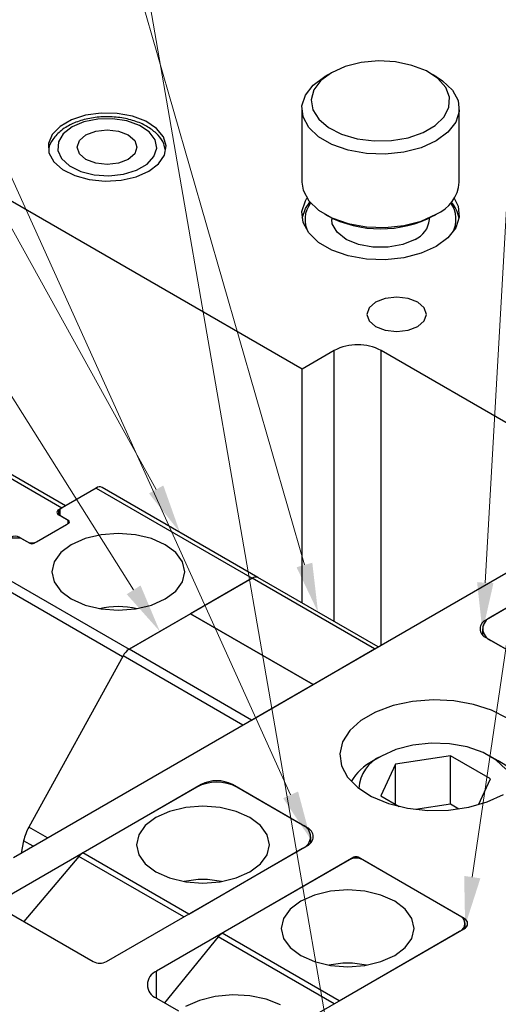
# Model space of a CAD drawing. Header units: inches. Extents: x 1802 to 2468, y -253 to -72.
# Tile 362 of 570: x 2125.04 to 2126.56, y -108.34 to -105.22. Entities that reach past the tile are written whole.
import ezdxf

# ---------------------------------------------------------------- set-up
doc = ezdxf.new("R2010")
doc.units = ezdxf.units.IN
doc.header["$LTSCALE"] = 0.5
doc.header["$MEASUREMENT"] = 0
for name, color, linetype in [('DIE-M-S', 8, 'Continuous'), ('DIE-M-S3', 8, 'Continuous'), ('SID-M-S', 105, 'Continuous'), ('SVD-M-S', 8, 'Continuous')]:
    doc.layers.add(name, color=color, linetype=linetype)

msp = doc.modelspace()

# ---------------------------------------------------------------- linework, layer by layer
at = {"layer": 'DIE-M-S', "linetype": 'Continuous', "lineweight": 25}
for p, q in [((2125.93629, -106.32587), (2124.38419, -105.42986)), ((2125.20428, -105.53547), (2125.16817, -105.55631)), ((2125.24879, -105.52102), (2125.20428, -105.53547)), ((2125.2984, -105.51404), (2125.24879, -105.52102)), ((2125.34943, -105.51505), (2125.2984, -105.51404)), ((2125.3981, -105.52397), (2125.34943, -105.51505)), ((2125.4408, -105.54013), (2125.3981, -105.52397)), ((2125.16817, -105.55631), (2125.14315, -105.58201)), ((2125.47436, -105.56235), (2125.4408, -105.54013)), ((2125.49629, -105.58897), (2125.47436, -105.56235)), ((2125.14315, -105.58201), (2125.13106, -105.61065)), ((2125.50496, -105.61802), (2125.49629, -105.58897)), ((2125.13106, -105.61065), (2125.1328, -105.64011)), ((2125.49974, -105.64734), (2125.50496, -105.61802)), ((2125.1328, -105.64011), (2125.14825, -105.66821)), ((2125.48101, -105.67477), (2125.49974, -105.64734)), ((2125.14825, -105.66821), (2125.17625, -105.69285)), ((2125.17625, -105.69285), (2125.21474, -105.71223)), ((2125.45016, -105.69826), (2125.48101, -105.67477)), ((2125.21474, -105.71223), (2125.26085, -105.72489)), ((2125.26085, -105.72489), (2125.31117, -105.7299)), ((2125.36197, -105.72688), (2125.40947, -105.71607)), ((2125.40947, -105.71607), (2125.45016, -105.69826)), ((2125.31117, -105.7299), (2125.36197, -105.72688)), ((2125.94687, -105.79207), (2125.9517, -105.78397)), ((2126.4194, -105.78397), (2126.43145, -105.80899)), ((2125.936, -105.82629), (2125.94687, -105.79207)), ((2126.43145, -105.80899), (2126.43509, -105.84372)), ((2125.93964, -105.86102), (2125.936, -105.82629)), ((2126.43509, -105.84372), (2126.42423, -105.87794)), ((2125.95757, -105.89424), (2125.93964, -105.86102)), ((2126.42423, -105.87794), (2126.39949, -105.90967)), ((2125.98875, -105.92401), (2125.95757, -105.89424)), ((2126.39949, -105.90967), (2126.36232, -105.93705)), ((2126.03137, -105.94861), (2125.98875, -105.92401)), ((2126.36232, -105.93705), (2126.31488, -105.95851)), ((2126.08294, -105.96661), (2126.03137, -105.94861)), ((2126.14048, -105.97696), (2126.08294, -105.96661)), ((2126.25992, -105.97279), (2126.20064, -105.97906)), ((2126.31488, -105.95851), (2126.25992, -105.97279)), ((2126.20064, -105.97906), (2126.14048, -105.97696)), ((2126.23681, -106.09768), (2126.20055, -106.10185)), ((2126.27307, -106.10185), (2126.23681, -106.09768)), ((2126.16981, -106.11371), (2126.14927, -106.13145)), ((2126.20055, -106.10185), (2126.16981, -106.11371)), ((2126.30381, -106.11371), (2126.27307, -106.10185)), ((2126.32435, -106.13145), (2126.30381, -106.11371)), ((2126.14927, -106.13145), (2126.14206, -106.15238)), ((2126.14206, -106.15238), (2126.14927, -106.17331)), ((2126.33156, -106.15238), (2126.32435, -106.13145)), ((2126.32435, -106.17331), (2126.33156, -106.15238)), ((2126.14927, -106.17331), (2126.16981, -106.19106)), ((2126.16981, -106.19106), (2126.20055, -106.20292)), ((2126.27307, -106.20292), (2126.30381, -106.19106)), ((2126.30381, -106.19106), (2126.32435, -106.17331)), ((2126.20055, -106.20292), (2126.23681, -106.20708)), ((2126.23681, -106.20708), (2126.27307, -106.20292)), ((2126.03882, -106.26668), (2125.93629, -106.32587)), ((2126.03882, -107.12677), (2126.03882, -106.26668)), ((2126.92271, -106.69121), (2126.18731, -106.26668)), ((2126.18731, -107.20147), (2126.18731, -106.26668)), ((2125.93629, -107.06758), (2125.93629, -106.32587)), ((2127.15782, -106.75346), (2126.52142, -107.12085)), ((2125.02059, -107.875), (2126.92271, -106.77693)), ((2126.52142, -107.12328), (2126.52142, -107.12085)), ((2126.52142, -107.178), (2126.7583, -107.31474)), ((2126.28707, -107.37989), (2126.22526, -107.393)), ((2126.35231, -107.37476), (2126.28707, -107.37989)), ((2126.41794, -107.37785), (2126.35231, -107.37476)), ((2126.48088, -107.389), (2126.41794, -107.37785)), ((2126.22526, -107.393), (2126.16978, -107.41347)), ((2126.5382, -107.40771), (2126.48088, -107.389)), ((2126.58721, -107.43309), (2126.5382, -107.40771)), ((2126.12322, -107.44035), (2126.08776, -107.47238)), ((2126.16978, -107.41347), (2126.12322, -107.44035)), ((2126.08776, -107.47238), (2126.06506, -107.50806)), ((2126.06506, -107.50806), (2126.05617, -107.54572)), ((2126.05617, -107.54572), (2126.06151, -107.58361)), ((2126.06151, -107.58361), (2126.08084, -107.61994)), ((2126.08084, -107.61994), (2126.11324, -107.65303)), ((2125.61633, -107.64335), (2124.97993, -108.01073)), ((2125.61633, -107.64486), (2125.61633, -107.64335)), ((2125.9522, -107.7801), (2125.71532, -107.64335)), ((2125.71532, -107.64486), (2125.71532, -107.64335)), ((2126.11324, -107.65303), (2126.15721, -107.68133)), ((2126.15721, -107.68133), (2126.21069, -107.7035)), ((2126.52455, -107.69859), (2126.57587, -107.67478)), ((2126.21069, -107.7035), (2126.27118, -107.71852)), ((2126.27118, -107.71852), (2126.33584, -107.72569)), ((2126.40166, -107.72466), (2126.46556, -107.71548)), ((2126.46556, -107.71548), (2126.52455, -107.69859)), ((2126.33584, -107.72569), (2126.40166, -107.72466)), ((2125.9522, -107.78253), (2125.9522, -107.7801)), ((2125.31581, -108.20463), (2125.9522, -107.83724)), ((2126.10069, -107.87398), (2125.4749, -108.23524)), ((2126.10069, -107.87756), (2126.10069, -107.87398)), ((2126.45071, -108.06788), (2126.11484, -107.87398)), ((2126.11484, -107.87756), (2126.11484, -107.87398)), ((2124.97993, -108.03522), (2125.27338, -108.20463)), ((2126.45071, -108.07266), (2126.45071, -108.06788)), ((2125.94287, -108.39371), (2126.45071, -108.10054)), ((2125.4749, -108.32097), (2125.4749, -108.23524)), ((2125.4749, -108.32097), (2125.54381, -108.36074))]:
    msp.add_line(p, q, dxfattribs=at)
for centre, radius, start, end in [((2126.11307, -106.40997), 0.16139, 62.60967, 117.39033), ((2126.53227, -107.14942), 0.03056, 110.78342, 249.21658), ((2125.66582, -107.73888), 0.10759, 62.60967, 117.39033), ((2125.94136, -107.80867), 0.03056, 290.78342, 69.21658), ((2126.10777, -107.88763), 0.01537, 62.60967, 117.39033), ((2126.44451, -108.08421), 0.01746, 290.78342, 69.21658), ((2125.29459, -108.16369), 0.04611, 242.60967, 297.39033), ((2125.49117, -108.27811), 0.04584, 110.78342, 249.21658)]:
    msp.add_arc(centre, radius, start, end, dxfattribs=at)
at = {"layer": 'DIE-M-S3', "linetype": 'Continuous', "lineweight": 25}
for p, q in [((2126.17864, -105.34879), (2126.12417, -105.35377)), ((2126.23354, -105.35178), (2126.17864, -105.34879)), ((2126.07356, -105.36641), (2126.02998, -105.38592)), ((2126.12417, -105.35377), (2126.07356, -105.36641)), ((2126.28542, -105.36257), (2126.23354, -105.35178)), ((2126.33104, -105.38046), (2126.28542, -105.36257)), ((2126.3675, -105.40434), (2126.33104, -105.38046)), ((2125.9716, -105.42556), (2126.00877, -105.39817)), ((2125.99618, -105.41108), (2125.97428, -105.44029)), ((2126.02998, -105.38592), (2125.99618, -105.41108)), ((2126.02996, -105.38594), (2126.00874, -105.39819)), ((2126.00877, -105.39817), (2126.00877, -105.39817)), ((2126.36235, -105.39819), (2126.34114, -105.38594)), ((2126.36235, -105.39819), (2126.38234, -105.41122)), ((2126.39254, -105.43271), (2126.3675, -105.40434)), ((2126.38234, -105.41122), (2126.41352, -105.44099)), ((2125.94687, -105.45729), (2125.9716, -105.42556)), ((2125.97428, -105.44029), (2125.96566, -105.47174)), ((2126.40457, -105.46377), (2126.39254, -105.43271)), ((2126.41352, -105.44099), (2126.43145, -105.47421)), ((2125.936, -105.49151), (2125.94687, -105.45729)), ((2125.96566, -105.47174), (2125.97085, -105.50343)), ((2126.40284, -105.49559), (2126.40457, -105.46377)), ((2126.43145, -105.47421), (2126.43509, -105.50894)), ((2125.93555, -105.50022), (2125.93555, -105.73294)), ((2125.93964, -105.52624), (2125.936, -105.49151)), ((2125.97085, -105.50343), (2125.98953, -105.53338)), ((2126.38745, -105.52616), (2126.40284, -105.49559)), ((2126.43555, -105.73294), (2126.43555, -105.50022)), ((2125.95757, -105.55945), (2125.93964, -105.52624)), ((2125.98953, -105.53338), (2126.02052, -105.55971)), ((2126.35938, -105.55357), (2126.38745, -105.52616)), ((2126.43509, -105.50894), (2126.42423, -105.54316)), ((2125.98875, -105.58923), (2125.95757, -105.55945)), ((2126.02052, -105.55971), (2126.06189, -105.58077)), ((2126.32039, -105.57608), (2126.35938, -105.55357)), ((2126.42423, -105.54316), (2126.39949, -105.57489)), ((2126.03137, -105.61383), (2125.98875, -105.58923)), ((2126.06189, -105.58077), (2126.11102, -105.59522)), ((2126.11102, -105.59522), (2126.16484, -105.60217)), ((2126.21996, -105.60117), (2126.27292, -105.59228)), ((2126.27292, -105.59228), (2126.32039, -105.57608)), ((2126.39949, -105.57489), (2126.36232, -105.60227)), ((2126.08294, -105.63183), (2126.03137, -105.61383)), ((2126.14048, -105.64218), (2126.08294, -105.63183)), ((2126.16484, -105.60217), (2126.21996, -105.60117)), ((2126.31488, -105.62373), (2126.25992, -105.63801)), ((2126.36232, -105.60227), (2126.31488, -105.62373)), ((2126.20064, -105.64428), (2126.14048, -105.64218)), ((2126.25992, -105.63801), (2126.20064, -105.64428)), ((2125.93555, -105.73294), (2125.93964, -105.75895)), ((2125.93964, -105.75895), (2125.95757, -105.79217)), ((2125.93645, -105.84725), (2125.94687, -105.81656)), ((2125.94687, -105.81656), (2125.96086, -105.79622)), ((2125.95757, -105.79217), (2125.98875, -105.82194)), ((2125.98875, -105.82194), (2126.03137, -105.84654)), ((2126.00874, -105.83497), (2126.01581, -105.83905)), ((2126.03055, -105.84688), (2126.03055, -105.85133)), ((2126.03137, -105.84654), (2126.08294, -105.86454)), ((2126.31488, -105.85644), (2126.36232, -105.83499)), ((2126.34055, -105.85133), (2126.34055, -105.84688)), ((2126.35528, -105.83905), (2126.36235, -105.83497)), ((2126.03246, -105.86533), (2126.03055, -105.85133)), ((2126.04744, -105.89196), (2126.03246, -105.86533)), ((2126.08294, -105.86454), (2126.14048, -105.87489)), ((2126.14048, -105.87489), (2126.20064, -105.87699)), ((2126.20064, -105.87699), (2126.25992, -105.87072)), ((2126.25992, -105.87072), (2126.31488, -105.85644)), ((2126.07595, -105.91461), (2126.04744, -105.89196)), ((2126.11518, -105.93106), (2126.07595, -105.91461)), ((2126.1613, -105.93971), (2126.11518, -105.93106)), ((2126.20979, -105.93971), (2126.1613, -105.93971)), ((2126.25592, -105.93106), (2126.20979, -105.93971)), ((2126.29515, -105.91461), (2126.25592, -105.93106)), ((2124.16875, -106.18526), (2125.17431, -106.76575)), ((2124.16875, -106.18526), (2125.17431, -106.76575)), ((2125.18516, -106.75949), (2124.18874, -106.18427)), ((2125.18516, -106.75949), (2124.18874, -106.18427)), ((2125.28303, -106.70299), (2125.16731, -106.76979)), ((2125.28303, -106.70299), (2125.778, -106.98873)), ((2125.79653, -106.9869), (2125.30155, -106.70116)), ((2125.16378, -106.77183), (2125.17431, -106.76575)), ((2125.16378, -106.77183), (2125.17431, -106.76575)), ((2125.16378, -106.77183), (2125.16378, -106.78816)), ((2125.16378, -106.77183), (2125.16378, -106.78816)), ((2125.16731, -106.76979), (2125.16731, -106.7902)), ((2125.086, -106.87797), (2125.1956, -106.81469)), ((2125.18853, -106.80245), (2125.16378, -106.78816)), ((2125.18853, -106.80245), (2125.16378, -106.78816)), ((2125.1956, -106.80653), (2125.16731, -106.7902)), ((2125.19438, -106.81539), (2125.19438, -106.81061)), ((2125.19438, -106.81539), (2125.19438, -106.81061)), ((2125.1956, -106.81469), (2125.1956, -106.80653)), ((2125.09307, -106.87388), (2125.18853, -106.81878)), ((2125.09307, -106.87388), (2125.18853, -106.81878)), ((2125.35293, -106.84698), (2125.29832, -106.85113)), ((2125.40754, -106.85113), (2125.35293, -106.84698)), ((2125.04357, -106.86164), (2125.00821, -106.86164)), ((2125.04003, -106.8596), (2125.06478, -106.87388)), ((2125.04003, -106.8596), (2125.06478, -106.87388)), ((2125.04003, -106.8596), (2125.04003, -106.86164)), ((2125.04003, -106.8596), (2125.04003, -106.86164)), ((2125.04357, -106.86164), (2125.07185, -106.87797)), ((2125.24743, -106.8633), (2125.20373, -106.88266)), ((2125.29832, -106.85113), (2125.24743, -106.8633)), ((2125.45843, -106.8633), (2125.40754, -106.85113)), ((2125.50213, -106.88266), (2125.45843, -106.8633)), ((2125.1702, -106.90789), (2125.14912, -106.93726)), ((2125.20373, -106.88266), (2125.1702, -106.90789)), ((2125.53566, -106.90789), (2125.50213, -106.88266)), ((2125.55674, -106.93726), (2125.53566, -106.90789)), ((2126.89674, -106.90418), (2126.53556, -107.11268)), ((2124.8925, -106.92844), (2125.38747, -107.21418)), ((2125.14912, -106.93726), (2125.14193, -106.96879)), ((2125.56393, -106.96879), (2125.55674, -106.93726)), ((2124.87185, -106.95198), (2125.36676, -107.23769)), ((2125.14193, -106.96879), (2125.14912, -107.00032)), ((2125.55674, -107.00032), (2125.56393, -106.96879)), ((2125.14912, -107.00032), (2125.1702, -107.02969)), ((2125.38747, -107.21418), (2125.778, -106.98873)), ((2125.53566, -107.02969), (2125.55674, -107.00032)), ((2125.778, -106.98873), (2125.58274, -107.10146)), ((2126.16691, -107.21325), (2125.778, -106.98873)), ((2126.17776, -107.20698), (2125.79653, -106.9869)), ((2125.1702, -107.02969), (2125.20373, -107.05492)), ((2125.50213, -107.05492), (2125.53566, -107.02969)), ((2125.20373, -107.05492), (2125.24743, -107.07428)), ((2125.45843, -107.07428), (2125.50213, -107.05492)), ((2125.24743, -107.07428), (2125.29832, -107.08645)), ((2125.29832, -107.08645), (2125.35293, -107.0906)), ((2125.35293, -107.0906), (2125.40754, -107.08645)), ((2125.40754, -107.08645), (2125.45843, -107.07428)), ((2125.58274, -107.10146), (2125.38747, -107.21418)), ((2125.58274, -107.10146), (2125.97165, -107.32597)), ((2125.97165, -107.32597), (2125.58274, -107.10146)), ((2126.5092, -107.14942), (2126.5092, -107.16849)), ((2126.53556, -107.18616), (2126.74416, -107.30658)), ((2125.77638, -107.43869), (2125.38747, -107.21418)), ((2125.97165, -107.32597), (2126.16691, -107.21325)), ((2125.36831, -107.23486), (2125.0691, -107.77812)), ((2125.74889, -107.45456), (2125.36831, -107.23486)), ((2125.77638, -107.43869), (2125.97165, -107.32597)), ((2125.60218, -107.65151), (2125.24101, -107.86002)), ((2125.93806, -107.77193), (2125.72946, -107.65151)), ((2125.56702, -107.71653), (2125.51613, -107.72869)), ((2125.62163, -107.71238), (2125.56702, -107.71653)), ((2125.67624, -107.71653), (2125.62163, -107.71238)), ((2125.72713, -107.72869), (2125.67624, -107.71653)), ((2125.47243, -107.74805), (2125.4389, -107.77328)), ((2125.51613, -107.72869), (2125.47243, -107.74805)), ((2125.77083, -107.74805), (2125.72713, -107.72869)), ((2125.80436, -107.77328), (2125.77083, -107.74805)), ((2125.12876, -107.81256), (2125.0691, -107.77812)), ((2125.4389, -107.77328), (2125.41782, -107.80266)), ((2125.82544, -107.80266), (2125.80436, -107.77328)), ((2125.41782, -107.80266), (2125.41063, -107.83418)), ((2125.83263, -107.83418), (2125.82544, -107.80266)), ((2125.96442, -107.82774), (2125.96442, -107.80867)), ((2125.05268, -107.82147), (2125.04427, -107.86133)), ((2125.083, -107.83897), (2125.05268, -107.82147)), ((2125.41063, -107.83418), (2125.41782, -107.86571)), ((2125.57688, -108.05391), (2125.93806, -107.84541)), ((2125.82544, -107.86571), (2125.83263, -107.83418)), ((2125.22815, -107.87107), (2125.05304, -108.07743)), ((2125.56088, -108.06315), (2125.22815, -107.87107)), ((2125.57688, -108.05391), (2125.24101, -107.86002)), ((2125.41782, -107.86571), (2125.4389, -107.89509)), ((2125.80436, -107.89509), (2125.82544, -107.86571)), ((2125.4389, -107.89509), (2125.47243, -107.92031)), ((2126.08655, -107.88215), (2125.68295, -108.11514)), ((2125.77083, -107.92031), (2125.80436, -107.89509)), ((2126.43657, -108.05972), (2126.12898, -107.88215)), ((2125.47243, -107.92031), (2125.51613, -107.93967)), ((2125.51613, -107.93967), (2125.56702, -107.95184)), ((2125.67624, -107.95184), (2125.72713, -107.93967)), ((2125.72713, -107.93967), (2125.77083, -107.92031)), ((2125.56702, -107.95184), (2125.62163, -107.95599)), ((2125.62163, -107.95599), (2125.67624, -107.95184)), ((2125.97575, -107.99403), (2125.93205, -108.01338)), ((2126.02664, -107.98186), (2125.97575, -107.99403)), ((2126.08125, -107.97771), (2126.02664, -107.98186)), ((2126.13586, -107.98186), (2126.08125, -107.97771)), ((2126.18675, -107.99403), (2126.13586, -107.98186)), ((2126.23045, -108.01338), (2126.18675, -107.99403)), ((2125.93205, -108.01338), (2125.89852, -108.03861)), ((2126.26398, -108.03861), (2126.23045, -108.01338)), ((2125.89852, -108.03861), (2125.87744, -108.06799)), ((2126.28506, -108.06799), (2126.26398, -108.03861)), ((2125.87744, -108.06799), (2125.87025, -108.09952)), ((2126.29225, -108.09952), (2126.28506, -108.06799)), ((2126.45414, -108.09828), (2126.45414, -108.08421)), ((2125.67053, -108.12609), (2125.50027, -108.33561)), ((2126.03849, -108.33851), (2125.67053, -108.12609)), ((2126.05418, -108.32945), (2125.68295, -108.11514)), ((2125.87025, -108.09952), (2125.87744, -108.13104)), ((2126.05418, -108.32945), (2126.43657, -108.1087)), ((2126.28506, -108.13104), (2126.29225, -108.09952)), ((2125.87744, -108.13104), (2125.89852, -108.16042)), ((2125.89852, -108.16042), (2125.93205, -108.18565)), ((2126.23045, -108.18565), (2126.26398, -108.16042)), ((2126.26398, -108.16042), (2126.28506, -108.13104)), ((2125.93205, -108.18565), (2125.97575, -108.205)), ((2126.18675, -108.205), (2126.23045, -108.18565)), ((2125.97575, -108.205), (2126.02664, -108.21717)), ((2126.02664, -108.21717), (2126.08125, -108.22132)), ((2126.08125, -108.22132), (2126.13586, -108.21717)), ((2126.13586, -108.21717), (2126.18675, -108.205)), ((2125.66101, -108.31529), (2125.6104, -108.32793)), ((2125.71548, -108.31031), (2125.66101, -108.31529)), ((2125.77038, -108.3133), (2125.71548, -108.31031)), ((2125.82227, -108.32409), (2125.77038, -108.3133)), ((2125.6104, -108.32793), (2125.56683, -108.34744)), ((2125.86788, -108.34198), (2125.82227, -108.32409))]:
    msp.add_line(p, q, dxfattribs=at)
for centre, radius, start, end in [((2126.31469, -105.72351), 0.12123, 293.13813, 355.54173), ((2126.03237, -105.85114), 0.08651, 142.96533, 209.06455), ((2126.33911, -105.85111), 0.08619, 330.7972, 37.17291), ((2126.3316, -105.86519), 0.1046, 9.87508, 41.2541), ((2126.18555, -105.5172), 0.36387, 242.19469, 297.79993), ((2126.26551, -105.84541), 0.07527, 293.19076, 355.4891), ((2125.29383, -106.71761), 0.01817, 64.85043, 126.46003), ((2125.16688, -106.78), 0.00873, 110.78342, 249.21658), ((2125.16688, -106.78), 0.00873, 110.78342, 249.21658), ((2125.18543, -106.81061), 0.00873, 290.78342, 69.21658), ((2125.18543, -106.81061), 0.00873, 290.78342, 69.21658), ((2125.19405, -106.81061), 0.00437, 290.78342, 69.21658), ((2125.02589, -106.88689), 0.03074, 62.60967, 117.39033), ((2125.02589, -106.88689), 0.03074, 62.60967, 117.39033), ((2125.07892, -106.84659), 0.03074, 242.60967, 297.39033), ((2125.07892, -106.84659), 0.03074, 242.60967, 297.39033), ((2125.07892, -106.86432), 0.01537, 242.60967, 297.39033), ((2125.7888, -107.00335), 0.01817, 64.85043, 126.46003), ((2125.78884, -107.00373), 0.0185, 65.44874, 125.86172), ((2126.54951, -107.14942), 0.0393, 110.78342, 249.21658), ((2125.41654, -107.26033), 0.05454, 122.20732, 152.16576), ((2125.41615, -107.25996), 0.05402, 122.06028, 152.3128), ((2125.66582, -107.77434), 0.13833, 62.60967, 117.39033), ((2125.20784, -107.85547), 0.15884, 150.8583, 167.63897), ((2125.92412, -107.80867), 0.0393, 290.78342, 69.21658), ((2125.26682, -107.90304), 0.05018, 120.96514, 140.41646), ((2126.10777, -107.92309), 0.04611, 62.60967, 117.39033), ((2126.42727, -108.08421), 0.0262, 290.78342, 69.21658), ((2125.70682, -108.15475), 0.04625, 121.07753, 141.70266)]:
    msp.add_arc(centre, radius, start, end, dxfattribs=at)
at = {"layer": 'SID-M-S', "linetype": 'Continuous', "lineweight": 0}
for p, q in [((2125.40184, -107.0259), (2118.25754, -95.7076)), ((2125.47337, -106.70761), (2119.37548, -95.71328)), ((2125.90009, -107.67609), (2120.4887, -95.72046)), ((2125.94396, -106.94704), (2122.71243, -95.73027)), ((2126.05907, -108.66509), (2123.81908, -95.73507)), ((2126.47679, -107.9369), (2128.26703, -95.73588)), ((2126.51804, -107.00321), (2127.15693, -95.73765))]:
    msp.add_line(p, q, dxfattribs=at)
for points in [[(2125.49611, -106.695), (2125.54904, -106.84403), (2125.49611, -106.695), (2125.45064, -106.72022)], [(2125.96894, -106.93984), (2125.98714, -107.09694), (2125.96894, -106.93984), (2125.91897, -106.95424)], [(2126.544, -107.00468), (2126.5092, -107.15896), (2126.544, -107.00468), (2126.49208, -107.00173)], [(2125.42382, -107.01202), (2125.48511, -107.15782), (2125.42382, -107.01202), (2125.37985, -107.03978)], [(2125.92378, -107.66536), (2125.96442, -107.81821), (2125.92378, -107.66536), (2125.87641, -107.68681)], [(2126.50252, -107.94067), (2126.45414, -108.09124), (2126.50252, -107.94067), (2126.45107, -107.93312)]]:
    msp.add_solid(points, dxfattribs=at)
at = {"layer": 'SVD-M-S', "linetype": 'Continuous', "lineweight": 25}
for p, q in [((2125.28829, -105.53279), (2125.24398, -105.54174)), ((2125.33521, -105.53177), (2125.28829, -105.53279)), ((2125.38056, -105.53879), (2125.33521, -105.53177)), ((2125.2062, -105.55783), (2125.17833, -105.57964)), ((2125.24398, -105.54174), (2125.2062, -105.55783)), ((2125.28131, -105.57159), (2125.31757, -105.56743)), ((2125.31757, -105.56743), (2125.35383, -105.57159)), ((2125.42031, -105.55321), (2125.38056, -105.53879)), ((2125.45093, -105.57375), (2125.42031, -105.55321)), ((2125.17833, -105.57964), (2125.16282, -105.60522)), ((2125.23004, -105.60119), (2125.25057, -105.58345)), ((2125.25057, -105.58345), (2125.28131, -105.57159)), ((2125.35383, -105.57159), (2125.38457, -105.58345)), ((2125.38457, -105.58345), (2125.40511, -105.60119)), ((2125.46971, -105.59859), (2125.45093, -105.57375)), ((2125.47496, -105.62553), (2125.46971, -105.59859)), ((2125.16282, -105.60522), (2125.16106, -105.63231)), ((2125.22282, -105.62213), (2125.23004, -105.60119)), ((2125.23004, -105.64306), (2125.22282, -105.62213)), ((2125.40511, -105.60119), (2125.41232, -105.62213)), ((2125.41232, -105.62213), (2125.40511, -105.64306)), ((2125.46623, -105.65216), (2125.47496, -105.62553)), ((2125.16106, -105.63231), (2125.17321, -105.65848)), ((2125.17321, -105.65848), (2125.19819, -105.68143)), ((2125.25057, -105.6608), (2125.23004, -105.64306)), ((2125.28131, -105.67266), (2125.25057, -105.6608)), ((2125.38457, -105.6608), (2125.35383, -105.67266)), ((2125.40511, -105.64306), (2125.38457, -105.6608)), ((2125.4443, -105.67612), (2125.46623, -105.65216)), ((2125.19819, -105.68143), (2125.23378, -105.69911)), ((2125.31757, -105.67682), (2125.28131, -105.67266)), ((2125.35383, -105.67266), (2125.31757, -105.67682)), ((2125.4111, -105.69528), (2125.4443, -105.67612)), ((2125.23378, -105.69911), (2125.27681, -105.70995)), ((2125.27681, -105.70995), (2125.32346, -105.71298)), ((2125.32346, -105.71298), (2125.36959, -105.70795)), ((2125.36959, -105.70795), (2125.4111, -105.69528)), ((2126.23445, -107.53213), (2126.1882, -107.55305)), ((2126.28804, -107.51821), (2126.23445, -107.53213)), ((2126.34584, -107.51209), (2126.28804, -107.51821)), ((2126.40449, -107.51414), (2126.34584, -107.51209)), ((2126.46059, -107.52423), (2126.40449, -107.51414)), ((2126.51088, -107.54178), (2126.46059, -107.52423)), ((2126.18817, -107.55307), (2126.16165, -107.56838)), ((2126.40718, -107.5521), (2126.23318, -107.57902)), ((2126.53455, -107.62563), (2126.40718, -107.5521)), ((2126.40718, -107.7052), (2126.40718, -107.5521)), ((2126.55243, -107.56577), (2126.51088, -107.54178)), ((2126.55946, -107.56838), (2126.53294, -107.55307)), ((2126.58283, -107.5948), (2126.55243, -107.56577)), ((2126.23318, -107.57902), (2126.18656, -107.67946)), ((2126.23318, -107.70638), (2126.23318, -107.57902)), ((2126.49641, -107.7078), (2126.53455, -107.62563)), ((2126.18656, -107.67946), (2126.24475, -107.71306)), ((2126.40718, -107.7052), (2126.29648, -107.72233)), ((2126.43454, -107.721), (2126.40718, -107.7052))]:
    msp.add_line(p, q, dxfattribs=at)
for centre, radius, start, end in [((2125.35293, -107.35296), 0.27387, 77.4393, 102.5607), ((2126.23382, -107.66084), 0.11705, 112.94027, 177.57372), ((2126.23944, -107.71957), 0.17003, 117.2134, 149.75552), ((2126.48169, -107.71956), 0.17001, 30.24408, 62.77655), ((2125.62163, -108.21835), 0.27387, 77.4393, 102.5607), ((2126.08125, -108.48369), 0.27387, 77.4393, 102.5607)]:
    msp.add_arc(centre, radius, start, end, dxfattribs=at)
msp.add_open_spline([(2125.50186, -105.62987), (2125.50074, -105.62369), (2125.49772, -105.60704), (2125.48015, -105.5832), (2125.4523, -105.55959), (2125.41482, -105.54111), (2125.37037, -105.52904), (2125.32211, -105.52444), (2125.27352, -105.52761), (2125.22861, -105.53822), (2125.19539, -105.553), (2125.16668, -105.57202), (2125.14594, -105.59483), (2125.13287, -105.6168), (2125.13253, -105.62826), (2125.1325, -105.62934)], degree=3, knots=[0, 0, 0, 0, 0.0483211, 0.1299729, 0.2157248, 0.3065713, 0.3993038, 0.4918161, 0.5842925, 0.6772687, 0.7650788, 0.8156259, 0.9112648, 0.9916549, 1, 1, 1, 1], dxfattribs=at)

doc.saveas('drawing.dxf')
